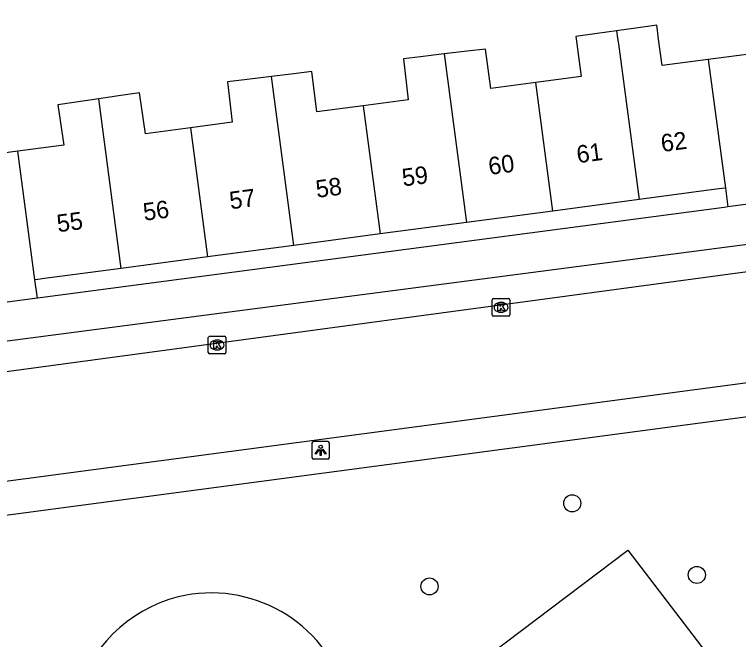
# Model space of a CAD drawing. Extents: x 163150 to 163546, y 380933 to 381635.
# Drawn here: x 163359.68 to 163401.08, y 381288.37 to 381324.11 of the extents above; entities that cross this region are included whole.
import ezdxf

# ---------------------------------------------------------------- set-up
doc = ezdxf.new("R2010")
doc.units = 0
for name, color, linetype in [('IMGEO_Boom', 7, 'Continuous'), ('IMGEO_Groenvoorziening', 7, 'Continuous'), ('IMGEO_Kolk', 7, 'Continuous'), ('IMGEO_Lichtpunt', 7, 'Continuous'), ('IMGEO_Pand', 7, 'Continuous'), ('IMGEO_Pand_nummerreeks', 7, 'Continuous'), ('IMGEO_Rijbaan_lokaal_open', 7, 'Continuous'), ('IMGEO_Voetpad_open', 7, 'Continuous')]:
    doc.layers.add(name, color=color, linetype=linetype)

msp = doc.modelspace()

# ---------------------------------------------------------------- linework, layer by layer
at = {"layer": 'IMGEO_Boom'}
for centre in [(163391.577, 381296.155), (163398.699, 381292.061), (163383.411, 381291.402)]:
    msp.add_circle(centre, 0.489, dxfattribs=at)
at = {"layer": 'IMGEO_Groenvoorziening'}
msp.add_lwpolyline([(163387.541, 381279.328), (163383.37, 381284.874), (163394.757, 381293.475), (163400.456, 381286.021), (163389.033, 381277.444), (163387.541, 381279.328)], dxfattribs=at)
for centre, radius, start, end in [((163371.009, 381282.999), 8.052, 104.158, 289.3462), ((163370.926, 381282.975), 8.056, 289.9549, 103.5493)]:
    msp.add_arc(centre, radius, start, end, dxfattribs=at)
at = {"layer": 'IMGEO_Kolk'}
for p, q in [((163387.001, 381306.934), (163387.001, 381307.786)), ((163387.076, 381307.86), (163387.928, 381307.86)), ((163388.002, 381307.786), (163388.002, 381306.934)), ((163387.489, 381307.64), (163387.514, 381307.64)), ((163387.928, 381306.86), (163387.076, 381306.86)), ((163387.512, 381307.08), (163387.487, 381307.08)), ((163370.763, 381304.78), (163370.763, 381305.632)), ((163370.838, 381305.706), (163371.69, 381305.706)), ((163371.764, 381305.632), (163371.764, 381304.78)), ((163371.251, 381305.486), (163371.276, 381305.486)), ((163371.274, 381304.926), (163371.249, 381304.926)), ((163371.69, 381304.706), (163370.838, 381304.706))]:
    msp.add_line(p, q, dxfattribs=at)
for points in [[(163387.001, 381306.934), (163387.001, 381307.786)], [(163387.076, 381307.86), (163387.928, 381307.86)], [(163388.002, 381307.786), (163388.002, 381306.934)], [(163387.322, 381307.56), (163387.445, 381307.56), (163387.445, 381307.409), (163387.575, 381307.56), (163387.739, 381307.56), (163387.593, 381307.409), (163387.746, 381307.16), (163387.594, 381307.16), (163387.509, 381307.324), (163387.445, 381307.257), (163387.445, 381307.16), (163387.322, 381307.16), (163387.322, 381307.56)], [(163387.928, 381306.86), (163387.076, 381306.86)], [(163370.763, 381304.78), (163370.763, 381305.632)], [(163370.838, 381305.706), (163371.69, 381305.706)], [(163371.764, 381305.632), (163371.764, 381304.78)], [(163371.084, 381305.406), (163371.207, 381305.406), (163371.207, 381305.255), (163371.337, 381305.406), (163371.501, 381305.406), (163371.355, 381305.255), (163371.508, 381305.006), (163371.356, 381305.006), (163371.271, 381305.17), (163371.207, 381305.103), (163371.207, 381305.006), (163371.084, 381305.006), (163371.084, 381305.406)], [(163371.69, 381304.706), (163370.838, 381304.706)]]:
    msp.add_lwpolyline(points, dxfattribs=at)
for centre, start, end in [((163387.078, 381307.784), 91.552, 178.448), ((163387.078, 381307.784), 91.552, 178.448), ((163387.926, 381307.784), 1.552, 88.448), ((163387.926, 381307.784), 1.552, 88.448), ((163387.078, 381306.936), 181.552, 268.448), ((163387.078, 381306.936), 181.552, 268.448), ((163387.926, 381306.936), 271.552, 358.448), ((163387.926, 381306.936), 271.552, 358.448), ((163370.84, 381305.63), 91.552, 178.448), ((163370.84, 381305.63), 91.552, 178.448), ((163371.688, 381305.63), 1.552, 88.448), ((163371.688, 381305.63), 1.552, 88.448), ((163370.84, 381304.782), 181.552, 268.448), ((163370.84, 381304.782), 181.552, 268.448), ((163371.688, 381304.782), 271.552, 358.448), ((163371.688, 381304.782), 271.552, 358.448)]:
    msp.add_arc(centre, 0.0765, start, end, dxfattribs=at)
for centre, major_axis, ratio, start_param, end_param in [((163387.488, 381307.36), (-0.387, 0.002), 0.722429, 4.712389, 7.853982), ((163387.513, 381307.36), (-0.39, 0.002), 0.717154, 1.570796, 4.712389), ((163371.25, 381305.206), (-0.387, 0.002), 0.722429, 4.712389, 7.853982), ((163371.275, 381305.206), (-0.39, 0.002), 0.717154, 1.570796, 4.712389)]:
    msp.add_ellipse(centre, major_axis=major_axis, ratio=ratio, start_param=start_param, end_param=end_param, dxfattribs=at)
at = {"layer": 'IMGEO_Lichtpunt'}
for p, q in [((163376.69, 381299.591), (163376.69, 381298.784)), ((163376.69, 381299.591), (163376.69, 381298.784)), ((163377.592, 381299.686), (163376.784, 381299.686)), ((163377.592, 381299.686), (163376.784, 381299.686)), ((163377.686, 381298.784), (163377.686, 381299.591)), ((163377.686, 381298.784), (163377.686, 381299.591)), ((163376.784, 381298.69), (163377.592, 381298.69)), ((163376.784, 381298.69), (163377.592, 381298.69))]:
    msp.add_line(p, q, dxfattribs=at)
for points in [[(163377.064, 381299.255), (163377.103, 381299.227), (163376.915, 381298.965), (163376.877, 381298.992), (163377.064, 381299.255)], [(163377.166, 381299.207), (163377.213, 381299.207), (163377.213, 381298.885), (163377.166, 381298.885), (163377.166, 381299.207)], [(163377.276, 381299.227), (163377.314, 381299.254), (163377.501, 381298.992), (163377.462, 381298.964), (163377.276, 381299.227)]]:
    msp.add_lwpolyline(points, dxfattribs=at)
msp.add_circle((163377.189, 381299.389), 0.0994, dxfattribs=at)
for centre, start, end in [((163376.784, 381299.591), 90, 180), ((163376.784, 381299.591), 90, 180), ((163377.592, 381299.591), 0, 90), ((163377.592, 381299.591), 0, 90), ((163376.784, 381298.784), 180, 270), ((163376.784, 381298.784), 180, 270), ((163377.592, 381298.784), 270, 0), ((163377.592, 381298.784), 270, 360)]:
    msp.add_arc(centre, 0.0946, start, end, dxfattribs=at)
at = {"layer": 'IMGEO_Pand'}
for points in [[(163404.064, 381324.109), (163402.631, 381323.911), (163401.73, 381323.787), (163401.992, 381321.887), (163399.353, 381321.537)], [(163399.353, 381321.537), (163396.714, 381321.186), (163396.495, 381322.837), (163396.465, 381323.06), (163396.406, 381323.505), (163395.343, 381323.353), (163394.113, 381323.177)], [(163394.113, 381323.177), (163392.992, 381323.017), (163391.787, 381322.845), (163391.84, 381322.444), (163391.863, 381322.269), (163392.091, 381320.557), (163389.486, 381320.211)], [(163394.113, 381323.177), (163394.169, 381322.754), (163394.211, 381322.438), (163395.395, 381313.524)], [(163384.246, 381321.85), (163382.893, 381321.692), (163381.927, 381321.579), (163382.201, 381319.236), (163379.617, 381318.893)], [(163389.486, 381320.211), (163386.915, 381319.87), (163386.615, 381322.127), (163385.562, 381322.004), (163384.246, 381321.85)], [(163384.246, 381321.85), (163385.526, 381312.213)], [(163399.353, 381321.537), (163400.33, 381314.18)], [(163374.373, 381320.559), (163372.985, 381320.391), (163371.856, 381320.254), (163372.135, 381317.946), (163369.742, 381317.628)], [(163379.617, 381318.893), (163376.967, 381318.541), (163376.689, 381320.839), (163375.654, 381320.714), (163374.373, 381320.559)], [(163375.655, 381310.902), (163374.373, 381320.559)], [(163390.461, 381312.869), (163389.486, 381320.211)], [(163364.5, 381319.283), (163363.075, 381319.074), (163362.157, 381318.939), (163362.494, 381316.638), (163359.875, 381316.29)], [(163369.742, 381317.628), (163367.175, 381317.287), (163366.832, 381319.625), (163365.755, 381319.467), (163364.5, 381319.283)], [(163365.787, 381309.592), (163364.5, 381319.283)], [(163379.617, 381318.893), (163380.591, 381311.558)], [(163359.875, 381316.29), (163357.471, 381315.97), (163357.185, 381318.115), (163356.001, 381317.957), (163354.656, 381317.778)], [(163369.742, 381317.628), (163370.722, 381310.247)], [(163360.852, 381308.936), (163359.875, 381316.29)], [(163400.33, 381314.18), (163400.122, 381314.152), (163399.527, 381314.073), (163395.395, 381313.524)], [(163400.33, 381314.18), (163400.473, 381313.101)], [(163395.395, 381313.524), (163390.461, 381312.869)], [(163405.499, 381313.769), (163400.473, 381313.101)], [(163390.461, 381312.869), (163385.526, 381312.213)], [(163385.526, 381312.213), (163380.591, 381311.558)], [(163380.591, 381311.558), (163375.655, 381310.902)], [(163375.655, 381310.902), (163370.722, 381310.247)], [(163370.722, 381310.247), (163365.787, 381309.592)], [(163365.787, 381309.592), (163361.392, 381309.008), (163361.007, 381308.957), (163360.852, 381308.936)], [(163360.991, 381307.89), (163360.852, 381308.936)], [(163360.991, 381307.89), (163356.057, 381307.235)]]:
    msp.add_lwpolyline(points, dxfattribs=at)
at = {"layer": 'IMGEO_Rijbaan_lokaal_open'}
for points in [[(163352.127, 381302.737), (163409.503, 381310.471)], [(163411.389, 381304.09), (163410.339, 381304.199), (163352.579, 381296.532)]]:
    msp.add_lwpolyline(points, dxfattribs=at)
at = {"layer": 'IMGEO_Voetpad_open'}
for points in [[(163400.473, 381313.101), (163400.266, 381313.074), (163361.146, 381307.911), (163360.991, 381307.89)], [(163355.025, 381304.889), (163405.823, 381311.522)], [(163345.112, 381293.608), (163409.632, 381302.184)]]:
    msp.add_lwpolyline(points, dxfattribs=at)

# ---------------------------------------------------------------- texts
at = {"layer": 'IMGEO_Pand_nummerreeks'}
for s, p in [('62', (163396.709, 381316.242)), ('61', (163391.889, 381315.601)), ('60', (163386.845, 381314.931)), ('59', (163381.907, 381314.275)), ('58', (163376.976, 381313.62)), ('57', (163372.038, 381312.965)), ('56', (163367.103, 381312.309)), ('55', (163362.168, 381311.654))]:
    msp.add_text(s, height=1, rotation=7.563, dxfattribs=at).set_placement(p)

doc.saveas('drawing.dxf')
